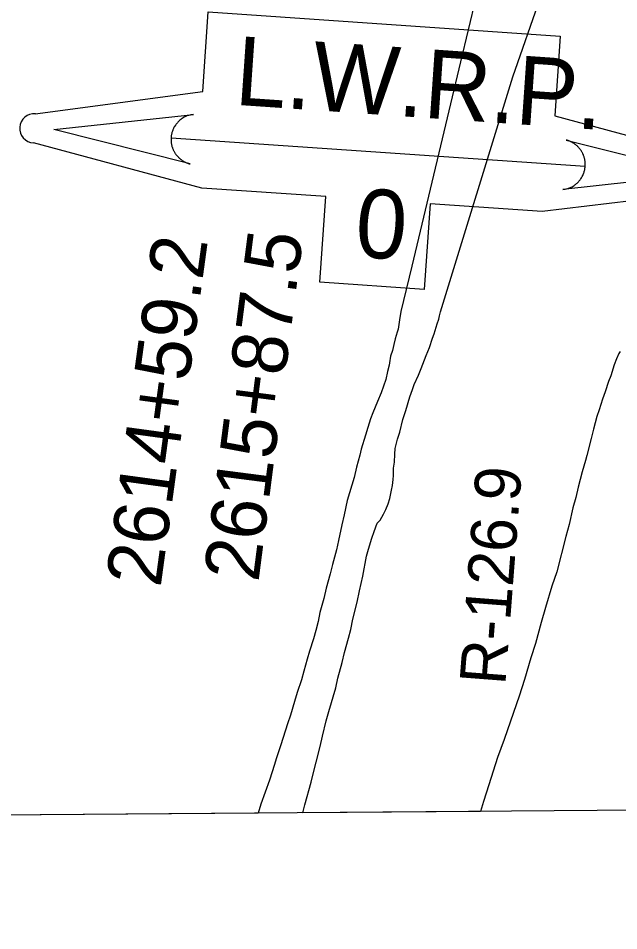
# Model space of a CAD drawing. Extents: x 3535183 to 3573198, y 534952 to 560562.
# Drawn here: x 3567092 to 3568179, y 540353 to 542005 of the extents above; entities that cross this region are included whole.
import ezdxf

# ---------------------------------------------------------------- set-up
doc = ezdxf.new("R2010")
doc.units = 0
for name, color, linetype in [('V-GRID-FRAM', 7, 'Continuous'), ('V-RIVR-RANG-IDEN', 7, 'Continuous'), ('V-SITE-VEGE', 7, 'Continuous'), ('V-SURV-IDEN', 7, 'Continuous'), ('V-TOPO-WATR-IDEN', 7, 'Continuous')]:
    doc.layers.add(name, color=color, linetype=linetype)

msp = doc.modelspace()

# ---------------------------------------------------------------- linework, layer by layer
at = {"layer": 'V-GRID-FRAM'}
msp.add_lwpolyline([(3539245.8, 558535.3), (3570887.5, 558774.6), (3571033, 540592.1), (3539375.4, 540352.7), (3539245.8, 558535.3)], dxfattribs=at)
at = {"layer": 'V-SITE-VEGE'}
for p, q in [((3567991.4, 542339.4), (3567892.3, 541925.7)), ((3567986.9, 541898.4), (3568129.9, 542309.9)), ((3567892.3, 541925.7), (3567804.2, 541555.9)), ((3567856, 541472.8), (3567986.9, 541898.4)), ((3567804.2, 541555.9), (3567784, 541473.5)), ((3567784, 541473.5), (3567781.6, 541458.7)), ((3567853.1, 541459.6), (3567854.3, 541465.6)), ((3567854.3, 541465.6), (3567856, 541472.8)), ((3567780.9, 541449.9), (3567779.2, 541441.6)), ((3567781.6, 541458.7), (3567780.9, 541449.9)), ((3567844.5, 541433.3), (3567850.2, 541451.4)), ((3567850.2, 541451.4), (3567853.1, 541459.6)), ((3567777.4, 541436.1), (3567774, 541424.1)), ((3567779.2, 541441.6), (3567777.4, 541436.1)), ((3567841.6, 541425.6), (3567844.5, 541433.3)), ((3567771.6, 541414.2), (3567769.3, 541403.2)), ((3567774, 541424.1), (3567771.6, 541414.2)), ((3567835.9, 541408.6), (3567841.6, 541425.6)), ((3567769.3, 541403.2), (3567765.8, 541392.8)), ((3567830.2, 541393.8), (3567835.9, 541408.6)), ((3568178.6, 541397.4), (3568174.6, 541388.1)), ((3568181.4, 541401.3), (3568178.6, 541397.4)), ((3567765.8, 541392.8), (3567763.5, 541380.7)), ((3567821.1, 541370.8), (3567830.2, 541393.8)), ((3568174.6, 541388.1), (3568170.6, 541377.2)), ((3567760, 541364.8), (3567757, 541350.5)), ((3567762.9, 541376.3), (3567760, 541364.8)), ((3567763.5, 541380.7), (3567762.9, 541376.3)), ((3567816, 541358.2), (3567821.1, 541370.8)), ((3568170.6, 541377.2), (3568164.3, 541357.4)), ((3567757, 541350.5), (3567749, 541326.4)), ((3567808.6, 541341.8), (3567816, 541358.2)), ((3568164.3, 541357.4), (3568160.3, 541347)), ((3567800.6, 541319.3), (3567805.1, 541332.5)), ((3567805.1, 541332.5), (3567808.6, 541341.8)), ((3568160.3, 541347), (3568154, 541328.4)), ((3567749, 541326.4), (3567742.2, 541310.5)), ((3567793.1, 541294.6), (3567800.6, 541319.3)), ((3568149.4, 541315.2), (3568143.1, 541295.5)), ((3568154, 541328.4), (3568149.4, 541315.2)), ((3567742.2, 541310.5), (3567733.6, 541290.3)), ((3567733.6, 541290.3), (3567729.6, 541279.3)), ((3567787.9, 541278.2), (3567793.1, 541294.6)), ((3568139.1, 541283.4), (3568132.7, 541260.9)), ((3568143.1, 541295.5), (3568139.1, 541283.4)), ((3567729.6, 541279.3), (3567724.5, 541263.9)), ((3567782.6, 541255.1), (3567787.9, 541278.2)), ((3567720.4, 541249.7), (3567712.4, 541224.5)), ((3567724.5, 541263.9), (3567720.4, 541249.7)), ((3567778.1, 541242.5), (3567782.6, 541255.1)), ((3568132.7, 541260.9), (3568128.7, 541243.9)), ((3567774, 541225.5), (3567778.1, 541242.5)), ((3568128.7, 541243.9), (3568121.1, 541213.2)), ((3567712.4, 541224.5), (3567710, 541213.5)), ((3567772.6, 541200.8), (3567773.3, 541215.6)), ((3567773.3, 541215.6), (3567774, 541225.5)), ((3567710, 541213.5), (3567704.3, 541192.1)), ((3567771.3, 541189.8), (3567772.6, 541200.8)), ((3568118.2, 541203.9), (3568112.4, 541183.6)), ((3568121.1, 541213.2), (3568118.2, 541203.9)), ((3567704.3, 541192.1), (3567699.6, 541173.4)), ((3567771.1, 541177.1), (3567771.3, 541189.8)), ((3568112.4, 541183.6), (3568104.9, 541155.6)), ((3567699.6, 541173.4), (3567686.9, 541131.7)), ((3567769.2, 541158.4), (3567770.5, 541169.4)), ((3567770.5, 541169.4), (3567771.1, 541177.1)), ((3567764.5, 541135.3), (3567767.5, 541150.2)), ((3567767.5, 541150.2), (3567769.2, 541158.4)), ((3568104.9, 541155.6), (3568100.8, 541136.9)), ((3567761.1, 541125.5), (3567764.5, 541135.3)), ((3568100.8, 541136.9), (3568095.6, 541118.3)), ((3567686.9, 541131.7), (3567681.6, 541105.9)), ((3567757.1, 541115.1), (3567761.1, 541125.5)), ((3568095.6, 541118.3), (3568088.6, 541088.1)), ((3567681.6, 541105.9), (3567677.5, 541087.3)), ((3567746.9, 541095.9), (3567753.1, 541106.9)), ((3567753.1, 541106.9), (3567757.1, 541115.1)), ((3567677.5, 541087.3), (3567671.6, 541059.3)), ((3567736.2, 541075.7), (3567741.4, 541090.5)), ((3567741.4, 541090.5), (3567746.9, 541095.9)), ((3568088.6, 541088.1), (3568082.8, 541066.1)), ((3567731.6, 541063.1), (3567736.2, 541075.7)), ((3567671.6, 541059.3), (3567667.6, 541042.3)), ((3567725.9, 541043.4), (3567731.6, 541063.1)), ((3568082.8, 541066.1), (3568066.5, 541002.5)), ((3567667.6, 541042.3), (3567660.6, 541015.9)), ((3567722.4, 541030.7), (3567725.9, 541043.4)), ((3567715.3, 540994.5), (3567722.4, 541030.7)), ((3567660.6, 541015.9), (3567656.5, 540998.9)), ((3568066.5, 541002.5), (3568057.4, 540976.2)), ((3567656.5, 540998.9), (3567649, 540972.6)), ((3567709.4, 540968.1), (3567715.3, 540994.5)), ((3567649, 540972.6), (3567644.9, 540953.9)), ((3567705.3, 540947.8), (3567709.4, 540968.1)), ((3568057.4, 540976.2), (3568045.8, 540937.8)), ((3567644.9, 540953.9), (3567638, 540928.7)), ((3567697.7, 540916.5), (3567705.3, 540947.8)), ((3568045.8, 540937.8), (3568038.3, 540910.9)), ((3567638, 540928.7), (3567634.5, 540912.8)), ((3567634.5, 540912.8), (3567630.4, 540896.3)), ((3567693.6, 540897.9), (3567697.7, 540916.5)), ((3568038.3, 540910.9), (3568027.9, 540872.5)), ((3567630.4, 540896.3), (3567626.3, 540880.9)), ((3567689.6, 540882.5), (3567693.6, 540897.9)), ((3567626.3, 540880.9), (3567618.9, 540859)), ((3567682.1, 540856.2), (3567689.6, 540882.5)), ((3568027.9, 540872.5), (3568019.8, 540846.7)), ((3567618.9, 540859), (3567614.8, 540844.2)), ((3567678, 540838.1), (3567682.1, 540856.2)), ((3567614.8, 540844.2), (3567608.5, 540822.8)), ((3567670.4, 540810.1), (3567678, 540838.1)), ((3568019.8, 540846.7), (3568007.8, 540807.3)), ((3567608.5, 540822.8), (3567604.4, 540806.9)), ((3567604.4, 540806.9), (3567596.9, 540783.9)), ((3567666.4, 540792.5), (3567670.4, 540810.1)), ((3568007.8, 540807.3), (3567998.5, 540777.6)), ((3567654.2, 540749.7), (3567666.4, 540792.5)), ((3567596.9, 540783.9), (3567591.8, 540767.4)), ((3567998.5, 540777.6), (3567982.5, 540732.2)), ((3567591.8, 540767.4), (3567584.8, 540742.7)), ((3567584.8, 540742.7), (3567579.1, 540727.4)), ((3567649, 540732.7), (3567654.2, 540749.7)), ((3567579.1, 540727.4), (3567567, 540689)), ((3567642.6, 540704.7), (3567649, 540732.7)), ((3567982.5, 540732.2), (3567971.1, 540698.7)), ((3567638.5, 540686.1), (3567642.6, 540704.7)), ((3567567, 540689), (3567558.5, 540663.8)), ((3567971.1, 540698.7), (3567959.1, 540666.4)), ((3567631, 540658.1), (3567638.5, 540686.1)), ((3567558.5, 540663.8), (3567555.6, 540653.4)), ((3567626.3, 540639.4), (3567631, 540658.1)), ((3567959.1, 540666.4), (3567943.5, 540617)), ((3567555.6, 540653.4), (3567546.4, 540625.4)), ((3567622.2, 540621.9), (3567626.3, 540639.4)), ((3567546.4, 540625.4), (3567530.9, 540582.1)), ((3567610.7, 540580.7), (3567622.2, 540621.9)), ((3567943.5, 540617), (3567933.8, 540586.9)), ((3567530.9, 540582.1), (3567526, 540565.6)), ((3567606.8, 540566.2), (3567610.7, 540580.7)), ((3567933.8, 540586.9), (3567928.5, 540568.6)), ((3567526, 540565.6), (3566081.8, 540554.7)), ((3567928.5, 540568.6), (3567606.8, 540566.2))]:
    msp.add_line(p, q, dxfattribs=at)
at = {"layer": 'V-TOPO-WATR-IDEN'}
msp.add_line((3567368.5, 541788.3), (3568117.9, 541736.7), dxfattribs=at)
for points in [[(3567122.9, 541831.8), (3567425.8, 541871.8), (3567435.7, 542016.1), (3568072.7, 541972.3), (3568062.8, 541827.9), (3568367.1, 541746.1)], [(3568363.5, 541693.2), (3568040.2, 541654.6), (3567837.3, 541668.6), (3567826.6, 541513.6), (3567638, 541526.6), (3567648.7, 541681.6), (3567424.4, 541697), (3567119.3, 541778.9)]]:
    msp.add_lwpolyline(points, dxfattribs=at)
for points in [[(3567402.8, 541740.8), (3567156.6, 541802.9), (3567409, 541830.6), (3567404.5, 541829.9), (3567400.2, 541828.7), (3567398.6, 541828.2), (3567397.1, 541827.6), (3567395.4, 541826.9), (3567393.7, 541826.1), (3567392.3, 541825.3), (3567390.4, 541824.3), (3567388.5, 541823), (3567387.4, 541822.2), (3567386, 541821.2), (3567384.3, 541819.8), (3567383, 541818.7), (3567381.7, 541817.4), (3567380.9, 541816.5), (3567380, 541815.5), (3567378.9, 541814.3), (3567378, 541813.1), (3567377.1, 541811.9), (3567376.3, 541810.9), (3567375.3, 541809.4), (3567374.4, 541807.9), (3567373.8, 541806.6), (3567373, 541805.2), (3567372.4, 541803.9), (3567371.9, 541802.7), (3567371.5, 541801.8), (3567371, 541800.4), (3567370.5, 541798.9), (3567370.1, 541797.5), (3567369.7, 541796.1), (3567369.4, 541794.7), (3567369.1, 541793.2), (3567368.9, 541792), (3567368.7, 541790.3), (3567368.5, 541788.3), (3567368.5, 541787.6), (3567368.4, 541786.7), (3567368.4, 541785.6), (3567368.4, 541784.6), (3567368.4, 541783.5), (3567368.5, 541782.5), (3567368.6, 541781.3), (3567368.6, 541780.5), (3567368.8, 541779.3), (3567368.9, 541778.2), (3567369.1, 541777.4), (3567369.4, 541775.4), (3567369.7, 541774.4), (3567369.9, 541773.6), (3567370.2, 541772.5), (3567370.5, 541771.4), (3567370.9, 541770.3), (3567371.3, 541769.1), (3567371.8, 541767.9), (3567372.1, 541767), (3567372.5, 541766.2), (3567373, 541765.2), (3567373.4, 541764.3), (3567374, 541763.2), (3567374.6, 541762.1), (3567375.2, 541761.1), (3567376.1, 541759.8), (3567376.7, 541758.9), (3567377.4, 541757.9), (3567378.1, 541756.9), (3567378.7, 541756.2), (3567379.4, 541755.4), (3567380.5, 541754.2), (3567380.5, 541754.1), (3567381.1, 541753.5), (3567381.6, 541753), (3567382.4, 541752.2), (3567383.3, 541751.4), (3567384.1, 541750.7), (3567384.8, 541750.1), (3567385.7, 541749.3), (3567386.6, 541748.6), (3567387.2, 541748.1), (3567388.1, 541747.5), (3567389.3, 541746.7), (3567390, 541746.3), (3567390.6, 541745.9), (3567391.1, 541745.6), (3567391.8, 541745.2), (3567392.7, 541744.7), (3567393.5, 541744.3), (3567394.4, 541743.9), (3567395.3, 541743.5), (3567396.4, 541743), (3567397.1, 541742.7), (3567398.2, 541742.2), (3567399.5, 541741.8), (3567400.5, 541741.5), (3567401.3, 541741.2), (3567402, 541741), (3567402.5, 541740.9)], [(3568083.6, 541784.1), (3568329.8, 541722.1), (3568077.4, 541694.3), (3568081.9, 541695.1), (3568086.2, 541696.2), (3568087.9, 541696.8), (3568089.3, 541697.3), (3568091.1, 541698.1), (3568092.7, 541698.9), (3568094.1, 541699.6), (3568096, 541700.7), (3568098, 541701.9), (3568099, 541702.7), (3568100.4, 541703.7), (3568102.1, 541705.1), (3568103.4, 541706.2), (3568104.7, 541707.5), (3568105.6, 541708.4), (3568106.5, 541709.4), (3568107.5, 541710.6), (3568108.5, 541711.8), (3568109.4, 541713), (3568110.1, 541714), (3568111.1, 541715.6), (3568112, 541717.1), (3568112.7, 541718.3), (3568113.4, 541719.8), (3568114, 541721.1), (3568114.5, 541722.2), (3568114.9, 541723.1), (3568115.4, 541724.6), (3568115.9, 541726), (3568116.3, 541727.4), (3568116.7, 541728.9), (3568117, 541730.2), (3568117.3, 541731.7), (3568117.5, 541732.9), (3568117.7, 541734.7), (3568117.9, 541736.7), (3568118, 541737.3), (3568118, 541738.2), (3568118, 541739.3), (3568118, 541740.4), (3568118, 541741.4), (3568118, 541742.4), (3568117.9, 541743.6), (3568117.8, 541744.4), (3568117.7, 541745.6), (3568117.5, 541746.8), (3568117.4, 541747.5), (3568117, 541749.5), (3568116.7, 541750.6), (3568116.6, 541751.3), (3568116.2, 541752.5), (3568115.9, 541753.5), (3568115.6, 541754.6), (3568115.1, 541755.9), (3568114.7, 541757.1), (3568114.3, 541758), (3568113.9, 541758.7), (3568113.4, 541759.8), (3568113, 541760.7), (3568112.4, 541761.7), (3568111.8, 541762.8), (3568111.2, 541763.8), (3568110.4, 541765.1), (3568109.7, 541766.1), (3568109, 541767.1), (3568108.3, 541768), (3568107.7, 541768.8), (3568107, 541769.6), (3568106, 541770.8), (3568105.9, 541770.8), (3568105.3, 541771.5), (3568104.8, 541772), (3568104.1, 541772.7), (3568103.1, 541773.6), (3568102.4, 541774.3), (3568101.7, 541774.9), (3568100.8, 541775.6), (3568099.9, 541776.3), (3568099.2, 541776.8), (3568098.3, 541777.4), (3568097.1, 541778.2), (3568096.4, 541778.7), (3568095.8, 541779), (3568095.3, 541779.4), (3568094.6, 541779.7), (3568093.8, 541780.2), (3568092.9, 541780.6), (3568092, 541781.1), (3568091.2, 541781.5), (3568090, 541782), (3568089.3, 541782.3), (3568088.2, 541782.7), (3568086.9, 541783.2), (3568085.9, 541783.5), (3568085.2, 541783.7), (3568084.5, 541783.9), (3568084, 541784)]]:
    msp.add_lwpolyline(points, close=True, dxfattribs=at)
msp.add_arc((3567121.1, 541805.3), 26.5, 86.0596, 266.0596, dxfattribs=at)

# ---------------------------------------------------------------- texts
at = {"layer": 'V-RIVR-RANG-IDEN'}
msp.add_text('R-126.9', height=83, rotation=85.619, dxfattribs=at).set_placement((3567973.2, 540796))
at = {"layer": 'V-SURV-IDEN'}
for s, rotation, p in [('2615+87.5', 82.6537, (3567526.5, 540982.3)), ('2614+59.2', 82.2364, (3567349.4, 540972.8))]:
    msp.add_text(s, height=100, rotation=rotation, dxfattribs=at).set_placement(p)
at = {"layer": 'V-TOPO-WATR-IDEN'}
for s, rotation, p in [('L.W.R.P.', 356.0595, (3567482, 541848.1)), ('0', 356.0596, (3567699, 541573.1))]:
    msp.add_text(s, height=124.5, rotation=rotation, dxfattribs=at).set_placement(p)

doc.saveas('drawing.dxf')
